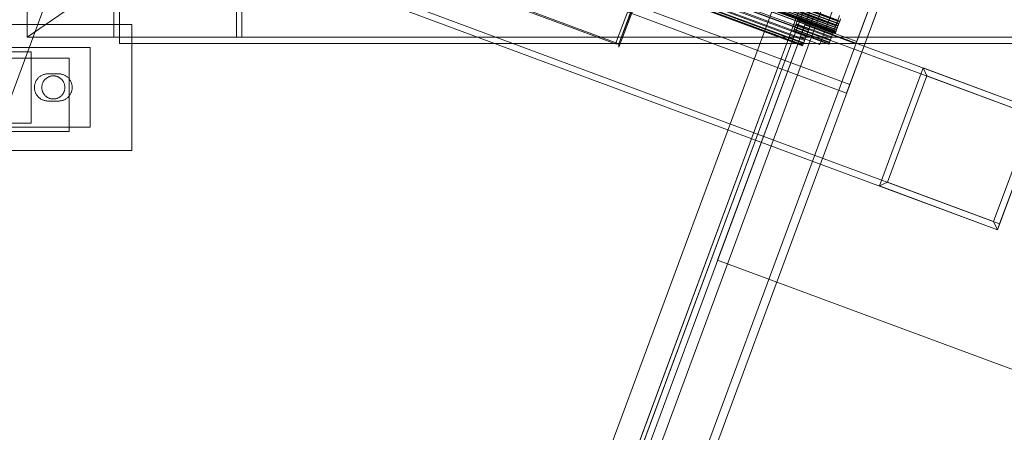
# Model space of a CAD drawing. Header units: millimetres. Extents: x -4395 to 65662, y -65530 to 6847.
# Tile 775 of 1034: x 26787 to 27256, y -18393 to -18197. Entities that reach past the tile are written whole.
import ezdxf

# ---------------------------------------------------------------- set-up
doc = ezdxf.new("R2010")
doc.units = ezdxf.units.MM
for name, color, linetype, lineweight in [('superior_C05', 7, 'Continuous', 0), ('superior_C06', 7, 'Continuous', 0), ('superior_CHUTE_GRIZZLY_SEPARADOR', 7, 'Continuous', 0), ('superior_fines-r33-C06-receiver', 7, 'Continuous', 0)]:
    doc.layers.add(name, color=color, linetype=linetype, lineweight=lineweight)

msp = doc.modelspace()

# ---------------------------------------------------------------- linework, layer by layer
at = {"layer": 'superior_C05'}
for p, q in [((26660.067, -18199), (26840.067, -18199)), ((26840.067, -18259), (26840.067, -18199)), ((26680.067, -18210), (26820.067, -18210)), ((26771.971, -18212), (26792.067, -18212)), ((26792.067, -18212), (26780.067, -18212)), ((26792.067, -18212), (26792.067, -18246)), ((26820.067, -18248), (26820.067, -18210)), ((26770.067, -18215), (26810.067, -18215)), ((26810.067, -18215), (26810.067, -18250)), ((26797.247, -18223.144), (26796.959, -18223.292)), ((26797.543, -18223.01), (26797.247, -18223.144)), ((26797.844, -18222.892), (26797.543, -18223.01)), ((26798.152, -18222.789), (26797.844, -18222.892)), ((26798.464, -18222.701), (26798.152, -18222.789)), ((26798.78, -18222.629), (26798.464, -18222.701)), ((26799.099, -18222.573), (26798.78, -18222.629)), ((26799.42, -18222.532), (26799.099, -18222.573)), ((26799.743, -18222.508), (26799.42, -18222.532)), ((26800.067, -18222.5), (26799.743, -18222.508)), ((26800.067, -18222.5), (26805.067, -18222.5)), ((26805.067, -18222.5), (26805.386, -18222.508)), ((26805.705, -18222.531), (26805.386, -18222.508)), ((26806.021, -18222.57), (26805.705, -18222.531)), ((26806.336, -18222.625), (26806.021, -18222.57)), ((26806.647, -18222.695), (26806.336, -18222.625)), ((26806.954, -18222.78), (26806.647, -18222.695)), ((26807.257, -18222.88), (26806.954, -18222.78)), ((26807.555, -18222.995), (26807.257, -18222.88)), ((26807.847, -18223.124), (26807.555, -18222.995)), ((26808.132, -18223.268), (26807.847, -18223.124)), ((26793.73, -18227.554), (26793.666, -18227.871)), ((26793.81, -18227.24), (26793.73, -18227.554)), ((26793.906, -18226.93), (26793.81, -18227.24)), ((26794.017, -18226.625), (26793.906, -18226.93)), ((26794.143, -18226.327), (26794.017, -18226.625)), ((26794.283, -18226.035), (26794.143, -18226.327)), ((26794.438, -18225.75), (26794.283, -18226.035)), ((26794.607, -18225.473), (26794.438, -18225.75)), ((26794.79, -18225.206), (26794.607, -18225.473)), ((26794.986, -18224.947), (26794.79, -18225.206)), ((26795.194, -18224.699), (26794.986, -18224.947)), ((26795.414, -18224.461), (26795.194, -18224.699)), ((26795.646, -18224.235), (26795.414, -18224.461)), ((26795.889, -18224.021), (26795.646, -18224.235)), ((26796.143, -18223.819), (26795.889, -18224.021)), ((26796.406, -18223.629), (26796.143, -18223.819)), ((26796.678, -18223.454), (26796.406, -18223.629)), ((26796.959, -18223.292), (26796.678, -18223.454)), ((26797.238, -18227.643), (26797.177, -18227.91)), ((26797.312, -18227.379), (26797.238, -18227.643)), ((26797.399, -18227.119), (26797.312, -18227.379)), ((26797.499, -18226.864), (26797.399, -18227.119)), ((26797.612, -18226.614), (26797.499, -18226.864)), ((26797.737, -18226.37), (26797.612, -18226.614)), ((26797.874, -18226.132), (26797.737, -18226.37)), ((26798.023, -18225.902), (26797.874, -18226.132)), ((26798.183, -18225.679), (26798.023, -18225.902)), ((26798.354, -18225.465), (26798.183, -18225.679)), ((26798.536, -18225.259), (26798.354, -18225.465)), ((26798.727, -18225.063), (26798.536, -18225.259)), ((26798.928, -18224.876), (26798.727, -18225.063)), ((26799.138, -18224.7), (26798.928, -18224.876)), ((26799.357, -18224.534), (26799.138, -18224.7)), ((26799.583, -18224.38), (26799.357, -18224.534)), ((26799.817, -18224.237), (26799.583, -18224.38)), ((26800.058, -18224.106), (26799.817, -18224.237)), ((26800.305, -18223.987), (26800.058, -18224.106)), ((26800.558, -18223.88), (26800.305, -18223.987)), ((26800.816, -18223.786), (26800.558, -18223.88)), ((26801.078, -18223.706), (26800.816, -18223.786)), ((26801.344, -18223.638), (26801.078, -18223.706)), ((26801.612, -18223.584), (26801.344, -18223.638)), ((26801.884, -18223.543), (26801.612, -18223.584)), ((26802.156, -18223.515), (26801.884, -18223.543)), ((26802.43, -18223.502), (26802.156, -18223.515)), ((26802.705, -18223.502), (26802.43, -18223.502)), ((26802.979, -18223.515), (26802.705, -18223.502)), ((26803.251, -18223.543), (26802.979, -18223.515)), ((26803.523, -18223.584), (26803.251, -18223.543)), ((26803.791, -18223.638), (26803.523, -18223.584)), ((26804.057, -18223.706), (26803.791, -18223.638)), ((26804.319, -18223.786), (26804.057, -18223.706)), ((26804.577, -18223.88), (26804.319, -18223.786)), ((26804.83, -18223.987), (26804.577, -18223.88)), ((26805.077, -18224.106), (26804.83, -18223.987)), ((26805.317, -18224.237), (26805.077, -18224.106)), ((26805.551, -18224.38), (26805.317, -18224.237)), ((26805.778, -18224.534), (26805.551, -18224.38)), ((26805.997, -18224.7), (26805.778, -18224.534)), ((26806.207, -18224.876), (26805.997, -18224.7)), ((26806.408, -18225.063), (26806.207, -18224.876)), ((26806.599, -18225.259), (26806.408, -18225.063)), ((26806.781, -18225.465), (26806.599, -18225.259)), ((26806.952, -18225.679), (26806.781, -18225.465)), ((26807.112, -18225.902), (26806.952, -18225.679)), ((26807.261, -18226.132), (26807.112, -18225.902)), ((26807.398, -18226.37), (26807.261, -18226.132)), ((26807.523, -18226.614), (26807.398, -18226.37)), ((26807.636, -18226.864), (26807.523, -18226.614)), ((26807.736, -18227.119), (26807.636, -18226.864)), ((26807.823, -18227.379), (26807.736, -18227.119)), ((26807.897, -18227.643), (26807.823, -18227.379)), ((26807.958, -18227.91), (26807.897, -18227.643)), ((26808.409, -18223.425), (26808.132, -18223.268)), ((26808.679, -18223.595), (26808.409, -18223.425)), ((26808.94, -18223.779), (26808.679, -18223.595)), ((26809.191, -18223.975), (26808.94, -18223.779)), ((26809.433, -18224.184), (26809.191, -18223.975)), ((26809.664, -18224.404), (26809.433, -18224.184)), ((26809.884, -18224.635), (26809.664, -18224.404)), ((26810.092, -18224.876), (26809.884, -18224.635)), ((26810.288, -18225.128), (26810.092, -18224.876)), ((26810.472, -18225.389), (26810.288, -18225.128)), ((26810.643, -18225.658), (26810.472, -18225.389)), ((26810.8, -18225.936), (26810.643, -18225.658)), ((26810.943, -18226.221), (26810.8, -18225.936)), ((26811.073, -18226.513), (26810.943, -18226.221)), ((26811.188, -18226.81), (26811.073, -18226.513)), ((26811.288, -18227.113), (26811.188, -18226.81)), ((26811.373, -18227.421), (26811.288, -18227.113)), ((26811.443, -18227.732), (26811.373, -18227.421)), ((26811.497, -18228.046), (26811.443, -18227.732)), ((26793.586, -18228.514), (26793.57, -18228.838)), ((26793.57, -18228.838), (26793.57, -18229.162)), ((26793.57, -18229.162), (26793.586, -18229.486)), ((26793.618, -18228.192), (26793.586, -18228.514)), ((26793.586, -18229.486), (26793.618, -18229.808)), ((26793.666, -18227.871), (26793.618, -18228.192)), ((26793.618, -18229.808), (26793.666, -18230.129)), ((26793.666, -18230.129), (26793.73, -18230.446)), ((26793.73, -18230.446), (26793.81, -18230.76)), ((26793.81, -18230.76), (26793.906, -18231.07)), ((26793.906, -18231.07), (26794.017, -18231.375)), ((26794.017, -18231.375), (26794.143, -18231.673)), ((26794.143, -18231.673), (26794.283, -18231.965)), ((26794.283, -18231.965), (26794.438, -18232.25)), ((26794.438, -18232.25), (26794.607, -18232.527)), ((26794.607, -18232.527), (26794.79, -18232.794)), ((26797.074, -18228.726), (26797.067, -18229)), ((26797.067, -18229), (26797.074, -18229.274)), ((26797.095, -18228.452), (26797.074, -18228.726)), ((26797.074, -18229.274), (26797.095, -18229.548)), ((26797.129, -18228.18), (26797.095, -18228.452)), ((26797.095, -18229.548), (26797.129, -18229.82)), ((26797.177, -18227.91), (26797.129, -18228.18)), ((26797.129, -18229.82), (26797.177, -18230.09)), ((26797.177, -18230.09), (26797.238, -18230.357)), ((26797.238, -18230.357), (26797.312, -18230.621)), ((26797.312, -18230.621), (26797.399, -18230.881)), ((26797.399, -18230.881), (26797.499, -18231.136)), ((26797.499, -18231.136), (26797.612, -18231.386)), ((26797.612, -18231.386), (26797.737, -18231.63)), ((26797.737, -18231.63), (26797.874, -18231.868)), ((26797.874, -18231.868), (26798.023, -18232.098)), ((26798.023, -18232.098), (26798.183, -18232.321)), ((26798.183, -18232.321), (26798.354, -18232.535)), ((26798.354, -18232.535), (26798.536, -18232.741)), ((26806.599, -18232.741), (26806.781, -18232.535)), ((26806.781, -18232.535), (26806.952, -18232.321)), ((26806.952, -18232.321), (26807.112, -18232.098)), ((26807.112, -18232.098), (26807.261, -18231.868)), ((26807.261, -18231.868), (26807.398, -18231.63)), ((26807.398, -18231.63), (26807.523, -18231.386)), ((26807.523, -18231.386), (26807.636, -18231.136)), ((26807.636, -18231.136), (26807.736, -18230.881)), ((26807.736, -18230.881), (26807.823, -18230.621)), ((26807.823, -18230.621), (26807.897, -18230.357)), ((26807.897, -18230.357), (26807.958, -18230.09)), ((26808.006, -18228.18), (26807.958, -18227.91)), ((26807.958, -18230.09), (26808.006, -18229.82)), ((26808.04, -18228.452), (26808.006, -18228.18)), ((26808.006, -18229.82), (26808.04, -18229.548)), ((26808.061, -18228.726), (26808.04, -18228.452)), ((26808.04, -18229.548), (26808.061, -18229.274)), ((26808.067, -18229), (26808.061, -18228.726)), ((26808.067, -18229), (26808.061, -18229.274)), ((26810.472, -18232.611), (26810.643, -18232.342)), ((26810.643, -18232.342), (26810.8, -18232.064)), ((26810.8, -18232.064), (26810.943, -18231.779)), ((26810.943, -18231.779), (26811.073, -18231.487)), ((26811.073, -18231.487), (26811.188, -18231.19)), ((26811.188, -18231.19), (26811.288, -18230.887)), ((26811.288, -18230.887), (26811.373, -18230.579)), ((26811.373, -18230.579), (26811.443, -18230.268)), ((26811.443, -18230.268), (26811.497, -18229.954)), ((26811.536, -18228.363), (26811.497, -18228.046)), ((26811.497, -18229.954), (26811.536, -18229.637)), ((26811.56, -18228.681), (26811.536, -18228.363)), ((26811.536, -18229.637), (26811.56, -18229.319)), ((26811.567, -18229), (26811.56, -18228.681)), ((26811.56, -18229.319), (26811.567, -18229)), ((26794.79, -18232.794), (26794.986, -18233.053)), ((26794.986, -18233.053), (26795.194, -18233.301)), ((26795.194, -18233.301), (26795.414, -18233.539)), ((26795.414, -18233.539), (26795.646, -18233.765)), ((26795.646, -18233.765), (26795.889, -18233.979)), ((26795.889, -18233.979), (26796.143, -18234.181)), ((26796.143, -18234.181), (26796.406, -18234.371)), ((26796.406, -18234.371), (26796.678, -18234.546)), ((26796.678, -18234.546), (26796.959, -18234.708)), ((26796.959, -18234.708), (26797.247, -18234.856)), ((26797.247, -18234.856), (26797.543, -18234.99)), ((26797.543, -18234.99), (26797.844, -18235.108)), ((26797.844, -18235.108), (26798.152, -18235.211)), ((26798.152, -18235.211), (26798.464, -18235.299)), ((26798.464, -18235.299), (26798.78, -18235.371)), ((26798.536, -18232.741), (26798.727, -18232.937)), ((26798.727, -18232.937), (26798.928, -18233.124)), ((26798.78, -18235.371), (26799.099, -18235.427)), ((26798.928, -18233.124), (26799.138, -18233.3)), ((26799.099, -18235.427), (26799.42, -18235.468)), ((26799.138, -18233.3), (26799.357, -18233.466)), ((26799.357, -18233.466), (26799.583, -18233.62)), ((26799.42, -18235.468), (26799.743, -18235.492)), ((26799.583, -18233.62), (26799.817, -18233.763)), ((26800.067, -18235.5), (26799.743, -18235.492)), ((26799.817, -18233.763), (26800.058, -18233.894)), ((26800.058, -18233.894), (26800.305, -18234.013)), ((26805.067, -18235.5), (26800.067, -18235.5)), ((26800.305, -18234.013), (26800.558, -18234.12)), ((26800.558, -18234.12), (26800.816, -18234.214)), ((26800.816, -18234.214), (26801.078, -18234.294)), ((26801.078, -18234.294), (26801.344, -18234.362)), ((26801.344, -18234.362), (26801.612, -18234.416)), ((26801.612, -18234.416), (26801.884, -18234.457)), ((26801.884, -18234.457), (26802.156, -18234.485)), ((26802.156, -18234.485), (26802.43, -18234.498)), ((26802.43, -18234.498), (26802.705, -18234.498)), ((26802.705, -18234.498), (26802.979, -18234.485)), ((26802.979, -18234.485), (26803.251, -18234.457)), ((26803.251, -18234.457), (26803.523, -18234.416)), ((26803.523, -18234.416), (26803.791, -18234.362)), ((26803.791, -18234.362), (26804.057, -18234.294)), ((26804.057, -18234.294), (26804.319, -18234.214)), ((26804.319, -18234.214), (26804.577, -18234.12)), ((26804.577, -18234.12), (26804.83, -18234.013)), ((26804.83, -18234.013), (26805.077, -18233.894)), ((26805.067, -18235.5), (26805.386, -18235.492)), ((26805.077, -18233.894), (26805.317, -18233.763)), ((26805.317, -18233.763), (26805.551, -18233.62)), ((26805.386, -18235.492), (26805.705, -18235.469)), ((26805.551, -18233.62), (26805.778, -18233.466)), ((26805.705, -18235.469), (26806.021, -18235.43)), ((26805.778, -18233.466), (26805.997, -18233.3)), ((26805.997, -18233.3), (26806.207, -18233.124)), ((26806.021, -18235.43), (26806.336, -18235.375)), ((26806.207, -18233.124), (26806.408, -18232.937)), ((26806.336, -18235.375), (26806.647, -18235.305)), ((26806.408, -18232.937), (26806.599, -18232.741)), ((26806.647, -18235.305), (26806.954, -18235.22)), ((26806.954, -18235.22), (26807.257, -18235.12)), ((26807.257, -18235.12), (26807.555, -18235.005)), ((26807.555, -18235.005), (26807.847, -18234.876)), ((26807.847, -18234.876), (26808.132, -18234.732)), ((26808.132, -18234.732), (26808.409, -18234.575)), ((26808.409, -18234.575), (26808.679, -18234.405)), ((26808.679, -18234.405), (26808.94, -18234.221)), ((26808.94, -18234.221), (26809.191, -18234.025)), ((26809.191, -18234.025), (26809.433, -18233.816)), ((26809.433, -18233.816), (26809.664, -18233.596)), ((26809.664, -18233.596), (26809.884, -18233.365)), ((26809.884, -18233.365), (26810.092, -18233.124)), ((26810.092, -18233.124), (26810.288, -18232.872)), ((26810.288, -18232.872), (26810.472, -18232.611)), ((26792.067, -18246), (26771.971, -18246)), ((26792.067, -18246), (26780.067, -18246)), ((26680.067, -18248), (26820.067, -18248)), ((26810.067, -18250), (26770.067, -18250)), ((26660.067, -18259), (26840.067, -18259))]:
    msp.add_line(p, q, dxfattribs=at)
at = {"layer": 'superior_C06'}
for p, q in [((26698.409, -19462.137), (27246.316, -17982.788)), ((27246.673, -17981.825), (26698.766, -19461.174)), ((27265.83, -17990.563), (26717.923, -19469.911)), ((26721.674, -19471.301), (27269.581, -17991.952)), ((27269.76, -17991.47), (26721.853, -19470.819)), ((26722.209, -19469.857), (27270.116, -17990.508)), ((26691.278, -19481.39), (27239.185, -18002.041)), ((27239.542, -18001.078), (26691.635, -19480.427)), ((26865.432, -18009.202), (26433.87, -19174.417)), ((26434.227, -19173.455), (26865.788, -18008.239)), ((26710.971, -19488.684), (27258.878, -18009.335)), ((27262.629, -18010.724), (26714.722, -19490.073)), ((26715.078, -19489.11), (27262.985, -18009.761)), ((26709.801, -18034.949), (27272.45, -18243.337)), ((27273.492, -18240.524), (26710.843, -18032.136)), ((27217.145, -18032.758), (26717.145, -19382.758)), ((26717.323, -19382.276), (27217.323, -18032.276)), ((27211.024, -18049.284), (26711.024, -19399.284)), ((26711.202, -19398.802), (27211.202, -18048.802)), ((26811.262, -18063.325), (27176.984, -18198.778)), ((26811.361, -18063.056), (27177.083, -18198.508)), ((26811.667, -18062.23), (27177.389, -18197.683)), ((26811.769, -18061.956), (27177.491, -18197.408)), ((26809.635, -18067.718), (27175.357, -18203.17)), ((27175.387, -18203.089), (26809.665, -18067.637)), ((26809.685, -18067.583), (27175.407, -18203.036)), ((26809.774, -18067.342), (27175.496, -18202.795)), ((26809.813, -18067.237), (27175.535, -18202.69)), ((26809.957, -18066.846), (27175.679, -18202.299)), ((26810.014, -18066.694), (27175.736, -18202.146)), ((26810.209, -18066.167), (27175.931, -18201.62)), ((26810.281, -18065.973), (27176.003, -18201.426)), ((26810.518, -18065.332), (27176.24, -18200.785)), ((26810.603, -18065.104), (27176.325, -18200.556)), ((26810.874, -18064.372), (27176.596, -18199.825)), ((26810.968, -18064.119), (27176.69, -18199.571)), ((26821.048, -18072.893), (27163.326, -18199.662)), ((26821.314, -18072.174), (27163.592, -18198.944)), ((26819.368, -18077.429), (27161.646, -18204.198)), ((26820.041, -18075.612), (27162.319, -18202.382)), ((26820.28, -18074.965), (27162.559, -18201.735)), ((26788.431, -18081.78), (27182.285, -18227.652)), ((27159.901, -18208.911), (26817.622, -18082.141)), ((26817.679, -18081.989), (27159.957, -18208.759)), ((26817.931, -18081.307), (27160.21, -18208.077)), ((26818.042, -18081.009), (27160.32, -18207.779)), ((26818.452, -18079.902), (27160.73, -18206.671)), ((26818.612, -18079.469), (27160.89, -18206.239)), ((26819.164, -18077.979), (27161.442, -18204.748)), ((27253.695, -18293.976), (26691.046, -18085.587)), ((27200.747, -18082.791), (26741.81, -19321.92)), ((26744.623, -19322.962), (27203.56, -18083.833)), ((27180.8, -18231.663), (26786.945, -18085.791)), ((26817.537, -18082.371), (27159.815, -18209.141)), ((26690.004, -18088.401), (27252.653, -18296.789)), ((26739.73, -19327.536), (27198.667, -18088.406)), ((27201.48, -18089.448), (26742.543, -19328.578)), ((27193.013, -18097.914), (26740.92, -19318.565)), ((26741.098, -19318.083), (27193.191, -18097.432)), ((26739.576, -19287.642), (27171.138, -18122.426)), ((27171.494, -18121.463), (26739.933, -19286.679)), ((27192.125, -18129.104), (26782.177, -19235.962)), ((26781.821, -19236.924), (27191.768, -18130.067)), ((27211.461, -18137.361), (26779.899, -19302.576)), ((26780.256, -19301.614), (27211.817, -18136.398)), ((27211.817, -18136.398), (26801.87, -19243.255)), ((26805.621, -19244.645), (27215.568, -18137.787)), ((27215.212, -18138.75), (26805.265, -19245.607)), ((27119.285, -18311.376), (27181.801, -18142.582)), ((26790.758, -19273.259), (27200.705, -18166.401)), ((27204.456, -18167.79), (26794.509, -19274.648)), ((27160.855, -18199.135), (27171.121, -18171.417)), ((27171.478, -18170.455), (27161.212, -18198.172)), ((27171.616, -18198.874), (27179.829, -18176.7)), ((27195.503, -18180.448), (27185.237, -18208.165)), ((27185.593, -18207.203), (27195.859, -18179.485)), ((27158.673, -18205.027), (27166.886, -18182.853)), ((27176.263, -18186.326), (27168.051, -18208.501)), ((27158.71, -18193.411), (27175.589, -18199.662)), ((27158.91, -18192.872), (27175.789, -18199.124)), ((27159.521, -18191.221), (27176.4, -18197.473)), ((27159.724, -18190.672), (27176.604, -18196.924)), ((27177.415, -18194.734), (27176.604, -18196.924)), ((27194.487, -18194.706), (27180.8, -18231.663)), ((27182.285, -18227.652), (27195.973, -18190.695)), ((27156.605, -18199.096), (27156.102, -18200.453)), ((27156.215, -18200.148), (27156.748, -18198.707)), ((27157.223, -18197.425), (27156.605, -18199.096)), ((27156.605, -18199.096), (27173.484, -18205.347)), ((27156.748, -18198.707), (27157.392, -18196.968)), ((27156.748, -18198.707), (27173.628, -18204.959)), ((27157.934, -18195.505), (27157.223, -18197.425)), ((27157.223, -18197.425), (27174.103, -18203.677)), ((27157.392, -18196.968), (27158.122, -18194.998)), ((27157.392, -18196.968), (27174.272, -18203.22)), ((27157.934, -18195.505), (27174.814, -18201.757)), ((27158.122, -18194.998), (27175.002, -18201.25)), ((27158.673, -18205.027), (27162.239, -18195.401)), ((27160.855, -18199.135), (27161.212, -18198.172)), ((27185.237, -18208.165), (27160.855, -18199.135)), ((27161.212, -18198.172), (27185.593, -18207.203)), ((27162.239, -18195.401), (27171.616, -18198.874)), ((27162.319, -18202.382), (27163.326, -18199.662)), ((27163.592, -18198.944), (27162.559, -18201.735)), ((27163.326, -18199.662), (27164.425, -18196.695)), ((27164.708, -18195.932), (27163.592, -18198.944)), ((27168.051, -18208.501), (27171.616, -18198.874)), ((27174.814, -18201.757), (27175.589, -18199.662)), ((27175.789, -18199.124), (27175.002, -18201.25)), ((27175.589, -18199.662), (27176.4, -18197.473)), ((27176.604, -18196.924), (27175.789, -18199.124)), ((27176.69, -18199.571), (27176.325, -18200.556)), ((27176.4, -18197.473), (27177.215, -18195.273)), ((27176.596, -18199.825), (27176.984, -18198.778)), ((27177.083, -18198.508), (27176.69, -18199.571)), ((27176.984, -18198.778), (27177.389, -18197.683)), ((27177.491, -18197.408), (27177.083, -18198.508)), ((27177.389, -18197.683), (27177.796, -18196.583)), ((27177.896, -18196.314), (27177.491, -18197.408)), ((27155.456, -18202.196), (27155.556, -18201.927)), ((27155.516, -18202.034), (27155.456, -18202.196)), ((27155.456, -18202.196), (27172.336, -18208.448)), ((27155.734, -18201.445), (27155.516, -18202.034)), ((27172.396, -18208.285), (27155.516, -18202.034)), ((27155.556, -18201.927), (27155.812, -18201.235)), ((27155.556, -18201.927), (27172.435, -18208.178)), ((27156.102, -18200.453), (27155.734, -18201.445)), ((27155.734, -18201.445), (27172.614, -18207.697)), ((27155.812, -18201.235), (27156.215, -18200.148)), ((27155.812, -18201.235), (27172.692, -18207.487)), ((27156.102, -18200.453), (27172.981, -18206.705)), ((27156.215, -18200.148), (27173.094, -18206.399)), ((27161.646, -18204.198), (27160.89, -18206.239)), ((27161.442, -18204.748), (27162.319, -18202.382)), ((27162.559, -18201.735), (27161.646, -18204.198)), ((27173.484, -18205.347), (27174.103, -18203.677)), ((27174.272, -18203.22), (27173.628, -18204.959)), ((27174.103, -18203.677), (27174.814, -18201.757)), ((27175.002, -18201.25), (27174.272, -18203.22)), ((27175.407, -18203.036), (27175.357, -18203.17)), ((27175.357, -18203.17), (27175.387, -18203.089)), ((27175.387, -18203.089), (27175.496, -18202.795)), ((27175.535, -18202.69), (27175.407, -18203.036)), ((27175.496, -18202.795), (27175.679, -18202.299)), ((27175.736, -18202.146), (27175.535, -18202.69)), ((27175.679, -18202.299), (27175.931, -18201.62)), ((27176.003, -18201.426), (27175.736, -18202.146)), ((27175.931, -18201.62), (27176.24, -18200.785)), ((27176.325, -18200.556), (27176.003, -18201.426)), ((27176.24, -18200.785), (27176.596, -18199.825)), ((27168.051, -18208.501), (27158.673, -18205.027)), ((27159.957, -18208.759), (27159.815, -18209.141)), ((27159.815, -18209.141), (27159.901, -18208.911)), ((27159.901, -18208.911), (27160.21, -18208.077)), ((27160.32, -18207.779), (27159.957, -18208.759)), ((27160.21, -18208.077), (27160.73, -18206.671)), ((27160.89, -18206.239), (27160.32, -18207.779)), ((27160.73, -18206.671), (27161.442, -18204.748)), ((27172.435, -18208.178), (27172.336, -18208.448)), ((27172.336, -18208.448), (27172.396, -18208.285)), ((27172.396, -18208.285), (27172.614, -18207.697)), ((27172.692, -18207.487), (27172.435, -18208.178)), ((27172.614, -18207.697), (27172.981, -18206.705)), ((27173.094, -18206.399), (27172.692, -18207.487)), ((27172.981, -18206.705), (27173.484, -18205.347)), ((27173.628, -18204.959), (27173.094, -18206.399)), ((27185.237, -18208.165), (27185.593, -18207.203)), ((27217.227, -18219.685), (27196.388, -18275.95)), ((27217.227, -18219.685), (27218.999, -18223.541)), ((27273.492, -18240.524), (27217.227, -18219.685)), ((27180.8, -18231.663), (27182.285, -18227.652)), ((27218.999, -18223.541), (27200.244, -18274.179)), ((27269.637, -18242.296), (27218.999, -18223.541)), ((27252.653, -18296.789), (27273.492, -18240.524)), ((27250.882, -18292.934), (27269.637, -18242.296)), ((27272.45, -18243.337), (27253.695, -18293.976)), ((27200.244, -18274.179), (27196.388, -18275.95)), ((27200.244, -18274.179), (27250.882, -18292.934)), ((27196.388, -18275.95), (27252.653, -18296.789)), ((27250.882, -18292.934), (27252.653, -18296.789)), ((27252.653, -18296.789), (27253.695, -18293.976)), ((27288.079, -18373.893), (27119.285, -18311.376))]:
    msp.add_line(p, q, dxfattribs=at)
at = {"layer": 'superior_CHUTE_GRIZZLY_SEPARADOR'}
for p, q in [((26790.067, -18205), (26790.067, -17755)), ((26831.392, -18205), (26831.392, -17755)), ((26834.067, -17755), (26834.067, -18205)), ((26889.821, -17755), (26889.821, -18205)), ((26892.497, -18205), (26892.497, -17755)), ((26831.392, -18205), (26831.392, -18122.5)), ((26834.067, -18122.5), (26834.067, -18205)), ((26790.067, -18205), (26900.067, -18130)), ((27390.067, -18205), (26790.067, -18205)), ((26889.821, -18205), (26831.392, -18205)), ((26831.392, -18205), (26834.067, -18205)), ((27431.392, -18205), (26831.392, -18205)), ((26834.067, -18205), (27434.067, -18205)), ((26834.067, -18208), (26834.067, -18205)), ((26834.067, -18205), (26892.497, -18205)), ((26834.067, -18208), (27434.067, -18208)), ((26892.497, -18205), (26889.821, -18205))]:
    msp.add_line(p, q, dxfattribs=at)
at = {"layer": 'superior_fines-r33-C06-receiver'}
for p, q in [((27223.4, -17805), (27070.517, -18208.207)), ((27072.185, -18208.207), (27225.067, -17805)), ((27072.185, -18209.797), (27225.067, -17806.59)), ((27072.185, -18208.207), (27140.623, -18023.423)), ((27140.623, -18025.012), (27072.185, -18209.797)), ((27070.517, -18208.207), (26882.967, -18138.744)), ((26884.635, -18138.744), (27072.185, -18208.207)), ((27072.185, -18208.207), (27070.517, -18208.207)), ((27072.185, -18208.207), (27072.185, -18209.797))]:
    msp.add_line(p, q, dxfattribs=at)

doc.saveas('drawing.dxf')
